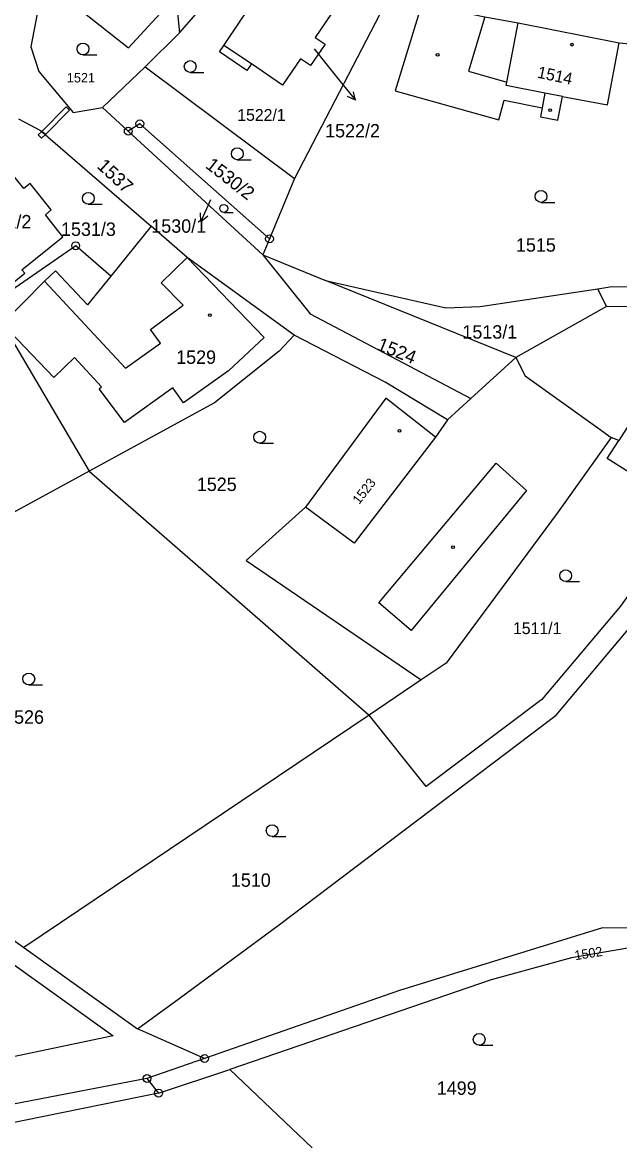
# Model space of a CAD drawing. Extents: x -504988 to -494607, y -1123820 to -1114018.
# Drawn here: x -498464.5 to -498388.8, y -1118803.9 to -1118661.8 of the extents above; entities that cross this region are included whole.
import ezdxf

# ---------------------------------------------------------------- set-up
doc = ezdxf.new("R2010")
doc.units = 0
for name, color, linetype in [('Hranice parcel', 7, 'Continuous'), ('Parcelní čísla', 7, 'Continuous'), ('Pop  PČ popisy', 7, 'Continuous'), ('Vnitřní kresba', 7, 'Continuous'), ('Věcná břemena k části', 7, 'Continuous'), ('Značky bodu BP', 7, 'Continuous'), ('Značky budov', 7, 'Continuous'), ('Značky kultur', 7, 'Continuous')]:
    doc.layers.add(name, color=color, linetype=linetype)

msp = doc.modelspace()

# ---------------------------------------------------------------- linework, layer by layer
at = {"layer": 'Hranice parcel'}
for p, q in [((-498444.64, -1118663.13), (-498434.36, -1118651.4)), ((-498417.92, -1118658.22), (-498430.05, -1118681.56)), ((-498448.98, -1118667.41), (-498444.64, -1118663.13)), ((-498454.41, -1118672.57), (-498448.98, -1118667.41)), ((-498448.98, -1118667.41), (-498430.05, -1118681.56)), ((-498451.12, -1118675.58), (-498454.41, -1118672.57)), ((-498434.05, -1118691.24), (-498451.12, -1118675.58)), ((-498430.05, -1118681.56), (-498433.21, -1118689.22)), ((-498448.2, -1118687.6), (-498453.34, -1118693.94)), ((-498433.21, -1118689.22), (-498434.05, -1118691.24)), ((-498434.05, -1118691.24), (-498426.1, -1118694.49)), ((-498401.99, -1118704.27), (-498426.1, -1118694.49)), ((-498390.46, -1118697.81), (-498391.59, -1118695.55)), ((-498390.46, -1118697.81), (-498401.99, -1118704.27)), ((-498401.99, -1118704.27), (-498407.67, -1118709.46)), ((-498407.67, -1118709.46), (-498410.63, -1118712.16)), ((-498388.92, -1118714.78), (-498389.9, -1118714.41)), ((-498456.09, -1118718.67), (-498420.59, -1118749.6)), ((-498413.97, -1118745.14), (-498420.59, -1118749.6)), ((-498508.19, -1118747.97), (-498464.35, -1118779.06)), ((-498420.59, -1118749.6), (-498464.35, -1118779.06)), ((-498464.35, -1118779.06), (-498449.97, -1118789.38)), ((-498441.45, -1118793.12), (-498449.97, -1118789.38)), ((-498441.45, -1118793.12), (-498448.75, -1118795.66)), ((-498447.28, -1118797.51), (-498438.25, -1118794.52)), ((-498438.25, -1118794.52), (-498427.78, -1118804.47)), ((-498448.75, -1118795.66), (-498447.28, -1118797.51))]:
    msp.add_line(p, q, dxfattribs=at)
for points in [[(-498428.03, -1118667.27), (-498429.29, -1118666.41), (-498431.57, -1118669.74), (-498435.51, -1118667.04), (-498436.08, -1118667.87), (-498439.54, -1118665.5), (-498439, -1118664.7), (-498432.89, -1118655.53), (-498425.36, -1118660.67), (-498427.43, -1118663.69), (-498426.17, -1118664.55), (-498428.03, -1118667.27)], [(-498461.88, -1118656.48), (-498463.46, -1118664.89), (-498462.45, -1118668), (-498458.1, -1118673.21), (-498454.41, -1118672.57)], [(-498461.88, -1118656.48), (-498451.11, -1118665.03), (-498445.1, -1118658.45), (-498444.64, -1118663.13)], [(-498413.89, -1118659.43), (-498417.29, -1118670.47), (-498404.14, -1118674.13), (-498403.45, -1118671.65), (-498398.63, -1118672.63), (-498398.83, -1118673.76), (-498396.65, -1118674.19), (-498396.06, -1118671.17), (-498390.33, -1118672.25), (-498388.88, -1118664.36)], [(-498413.89, -1118659.43), (-498405.91, -1118661.08), (-498401.69, -1118661.86), (-498388.88, -1118664.36)], [(-498388.88, -1118664.36), (-498386.54, -1118664.58), (-498375.11, -1118667.38), (-498366.6, -1118673.06)], [(-498465.05, -1118674), (-498462.24, -1118675.47), (-498448.2, -1118687.6)], [(-498433.21, -1118689.22), (-498449.66, -1118674.64), (-498451.12, -1118675.58)], [(-498466.64, -1118680), (-498473.88, -1118685.78), (-498470.96, -1118689.42), (-498471.39, -1118689.76), (-498466.71, -1118695.55), (-498464.26, -1118693.57), (-498464.6, -1118693.15), (-498459.41, -1118688.99), (-498461.61, -1118686.17), (-498460.9, -1118685.54), (-498463.55, -1118682.21), (-498464.35, -1118682.84), (-498466.64, -1118680)], [(-498430.09, -1118701.45), (-498443.66, -1118691.58), (-498448.2, -1118687.6)], [(-498453.34, -1118693.94), (-498457.79, -1118690.1), (-498479.81, -1118705.33)], [(-498434.05, -1118691.24), (-498428.05, -1118698.74), (-498407.67, -1118709.46)], [(-498453.34, -1118693.94), (-498456.31, -1118697.61), (-498460.34, -1118693.29), (-498461.76, -1118694.61), (-498467.09, -1118699.99), (-498456.09, -1118718.67)], [(-498426.1, -1118694.49), (-498410.83, -1118697.95), (-498406.5, -1118697.82), (-498391.59, -1118695.55)], [(-498391.59, -1118695.55), (-498389.79, -1118695.28), (-498378.74, -1118695.31)], [(-498369.92, -1118697.62), (-498378.04, -1118697.85), (-498390.46, -1118697.81)], [(-498430.09, -1118701.45), (-498431.97, -1118703.47), (-498440.19, -1118710), (-498456.09, -1118718.67)], [(-498410.63, -1118712.16), (-498418.55, -1118707.41), (-498430.09, -1118701.45)], [(-498401.99, -1118704.27), (-498400.8, -1118706.59), (-498391.56, -1118713.19), (-498389.9, -1118714.41)], [(-498410.63, -1118712.16), (-498412.14, -1118714.36), (-498418.44, -1118709.43), (-498428.66, -1118723.23), (-498436.17, -1118729.98), (-498413.97, -1118745.14)], [(-498375.79, -1118714.95), (-498385.21, -1118709.01), (-498388.92, -1118714.78)], [(-498389.9, -1118714.41), (-498396.6, -1118723.82), (-498410.82, -1118743.02), (-498413.97, -1118745.14)], [(-498378.22, -1118718.82), (-498380.88, -1118723.05), (-498390.38, -1118717.06), (-498388.92, -1118714.78)], [(-498456.09, -1118718.67), (-498467.68, -1118724.98), (-498508.19, -1118747.97)], [(-498378.22, -1118718.82), (-498379.57, -1118722.89), (-498388.7, -1118735.78), (-498398.66, -1118747.6), (-498413.34, -1118758.65), (-498420.59, -1118749.6)], [(-498449.97, -1118789.38), (-498444.68, -1118785.52), (-498431.94, -1118776.13), (-498396.85, -1118749.61), (-498380.13, -1118729.71)], [(-498510.35, -1118749.2), (-498453.05, -1118790.25), (-498512.66, -1118802.76), (-498544.34, -1118814.73), (-498598.41, -1118842.83)], [(-498372.93, -1118776.6), (-498391, -1118776.55), (-498416.72, -1118784.5), (-498441.45, -1118793.12)], [(-498384.56, -1118778.96), (-498388.03, -1118779.17), (-498394.92, -1118780.37), (-498405.11, -1118783.14), (-498438.25, -1118794.52)], [(-498448.75, -1118795.66), (-498510.74, -1118807.57), (-498598.41, -1118842.83)], [(-498447.28, -1118797.51), (-498509.83, -1118810.24), (-498599.54, -1118847.66)]]:
    msp.add_lwpolyline(points, dxfattribs=at)
at = {"layer": 'Pop  PČ popisy'}
for p, q in [((-498424.19, -1118669.33), (-498422.3, -1118671.66)), ((-498422.3, -1118671.66), (-498422.54, -1118670.57)), ((-498422.3, -1118671.66), (-498423.32, -1118671.2)), ((-498440.68, -1118684.29), (-498441.9, -1118687.03)), ((-498441.9, -1118687.03), (-498441.95, -1118685.91)), ((-498441.9, -1118687.03), (-498441.04, -1118686.32))]:
    msp.add_line(p, q, dxfattribs=at)
msp.add_lwpolyline([(-498427.54, -1118665.15), (-498426.07, -1118666.99), (-498424.19, -1118669.33)], dxfattribs=at)
at = {"layer": 'Vnitřní kresba'}
for p, q in [((-498405.91, -1118661.08), (-498407.96, -1118667.96)), ((-498403.12, -1118669.38), (-498401.69, -1118661.86)), ((-498435.51, -1118667.04), (-498439, -1118664.7)), ((-498407.96, -1118667.96), (-498403.12, -1118669.38)), ((-498403.19, -1118669.79), (-498403.12, -1118669.38)), ((-498398.3, -1118670.74), (-498403.19, -1118669.79)), ((-498398.3, -1118670.74), (-498398.63, -1118672.63)), ((-498396.06, -1118671.17), (-498398.3, -1118670.74)), ((-498446.93, -1118694.81), (-498443.66, -1118691.58)), ((-498443.66, -1118691.58), (-498433.88, -1118701.74)), ((-498461.76, -1118694.61), (-498451.46, -1118705.63)), ((-498444.14, -1118697.63), (-498446.93, -1118694.81)), ((-498448.3, -1118700.73), (-498444.14, -1118697.63)), ((-498460.55, -1118706.79), (-498467.09, -1118699.99)), ((-498447.03, -1118702.44), (-498448.3, -1118700.73)), ((-498433.88, -1118701.74), (-498438.43, -1118705.97)), ((-498451.46, -1118705.63), (-498447.03, -1118702.44)), ((-498457.93, -1118704.27), (-498460.55, -1118706.79)), ((-498454.5, -1118707.99), (-498457.93, -1118704.27)), ((-498438.43, -1118705.97), (-498444.13, -1118710.01)), ((-498454.82, -1118708.23), (-498454.5, -1118707.99)), ((-498451.59, -1118712.51), (-498454.82, -1118708.23)), ((-498445.49, -1118708.09), (-498451.59, -1118712.51)), ((-498444.13, -1118710.01), (-498445.49, -1118708.09)), ((-498412.14, -1118714.36), (-498422.46, -1118727.82)), ((-498419.35, -1118735.37), (-498404.47, -1118717.64)), ((-498404.47, -1118717.64), (-498400.6, -1118721.11)), ((-498400.6, -1118721.11), (-498415.23, -1118738.89)), ((-498422.46, -1118727.82), (-498428.66, -1118723.23)), ((-498415.23, -1118738.89), (-498419.35, -1118735.37))]:
    msp.add_line(p, q, dxfattribs=at)
at = {"layer": 'Věcná břemena k části'}
for points in [[(-498462.09, -1118675.6), (-498461.63, -1118676), (-498458.56, -1118672.93), (-498458.98, -1118672.51)], [(-498462.09, -1118675.6), (-498462.54, -1118676.06), (-498462.12, -1118676.48), (-498461.63, -1118676)]]:
    msp.add_lwpolyline(points, close=True, dxfattribs=at)
at = {"layer": 'Značky bodu BP'}
for centre, radius in [((-498449.66, -1118674.64), 0.5), ((-498449.66, -1118674.64), 0.0303), ((-498451.12, -1118675.58), 0.5), ((-498451.12, -1118675.58), 0.0303), ((-498433.21, -1118689.22), 0.5), ((-498457.79, -1118690.1), 0.5), ((-498457.79, -1118690.1), 0.0303), ((-498433.21, -1118689.22), 0.0303), ((-498441.45, -1118793.12), 0.5), ((-498441.45, -1118793.12), 0.0303), ((-498448.75, -1118795.66), 0.5), ((-498448.75, -1118795.66), 0.0303), ((-498447.28, -1118797.51), 0.5), ((-498447.28, -1118797.51), 0.0303)]:
    msp.add_circle(centre, radius, dxfattribs=at)
at = {"layer": 'Značky budov'}
for centre in [(-498394.85, -1118664.61), (-498411.89, -1118665.9), (-498397.61, -1118672.9), (-498440.77, -1118698.9), (-498416.74, -1118713.56), (-498409.94, -1118728.3)]:
    msp.add_circle(centre, 0.175, dxfattribs=at)
at = {"layer": 'Značky kultur'}
for p, q in [((-498456.87, -1118665.9), (-498455.12, -1118665.9)), ((-498443.27, -1118668.13), (-498441.52, -1118668.13)), ((-498437.3, -1118679.19), (-498435.55, -1118679.19)), ((-498398.78, -1118684.6), (-498397.03, -1118684.6)), ((-498456.19, -1118684.84), (-498454.44, -1118684.84)), ((-498439.01, -1118685.87), (-498437.83, -1118685.87)), ((-498434.46, -1118715.12), (-498432.71, -1118715.12)), ((-498395.65, -1118732.67), (-498393.9, -1118732.67)), ((-498463.74, -1118745.76), (-498461.99, -1118745.76)), ((-498432.88, -1118764.99), (-498431.13, -1118764.99)), ((-498406.62, -1118791.45), (-498404.87, -1118791.45))]:
    msp.add_line(p, q, dxfattribs=at)
for centre, radius in [((-498456.87, -1118665.15), 0.75), ((-498443.27, -1118667.38), 0.75), ((-498437.3, -1118678.44), 0.75), ((-498456.19, -1118684.09), 0.75), ((-498398.78, -1118683.85), 0.75), ((-498439.01, -1118685.37), 0.502), ((-498434.46, -1118714.37), 0.75), ((-498395.65, -1118731.92), 0.75), ((-498463.74, -1118745.01), 0.75), ((-498432.88, -1118764.24), 0.75), ((-498406.62, -1118790.7), 0.75)]:
    msp.add_circle(centre, radius, dxfattribs=at)

# ---------------------------------------------------------------- texts
at = {"layer": 'Parcelní čísla'}
for s, height, rotation, p in [('1514', 1.5, 348, (-498399.34, -1118668.78)), ('1537', 1.7, 317, (-498455.19, -1118680.14)), ('1530/2', 1.7, 322, (-498441.44, -1118680.13)), ('1524', 1.7, 338, (-498419.72, -1118703.24)), ('1523', 1.2, 52, (-498421.85, -1118722.97)), ('1502', 1.2, 9, (-498394.43, -1118780.67))]:
    msp.add_text(s, height=height, rotation=rotation, dxfattribs=at).set_placement(p)
for s, height, p in [('1521', 1.2, (-498458.91, -1118669.4)), ('1522/1', 1.5, (-498437.3, -1118674.27)), ('1522/2', 1.7, (-498426.16, -1118676.37)), ('1531/2', 1.7, (-498470.36, -1118687.9)), ('1531/3', 1.7, (-498459.65, -1118688.85)), ('1530/1', 1.7, (-498448.2, -1118688.45)), ('1515', 1.7, (-498401.96, -1118690.85)), ('1513/1', 1.7, (-498408.75, -1118701.87)), ('1529', 1.7, (-498445.05, -1118705.07)), ('1525', 1.7, (-498442.43, -1118721.19)), ('1511/1', 1.5, (-498402.33, -1118739.33)), ('1526', 1.7, (-498466.87, -1118750.69)), ('1510', 1.7, (-498438.11, -1118771.36)), ('1499', 1.7, (-498412, -1118797.73))]:
    msp.add_text(s, height=height, dxfattribs=at).set_placement(p)

doc.saveas('drawing.dxf')
